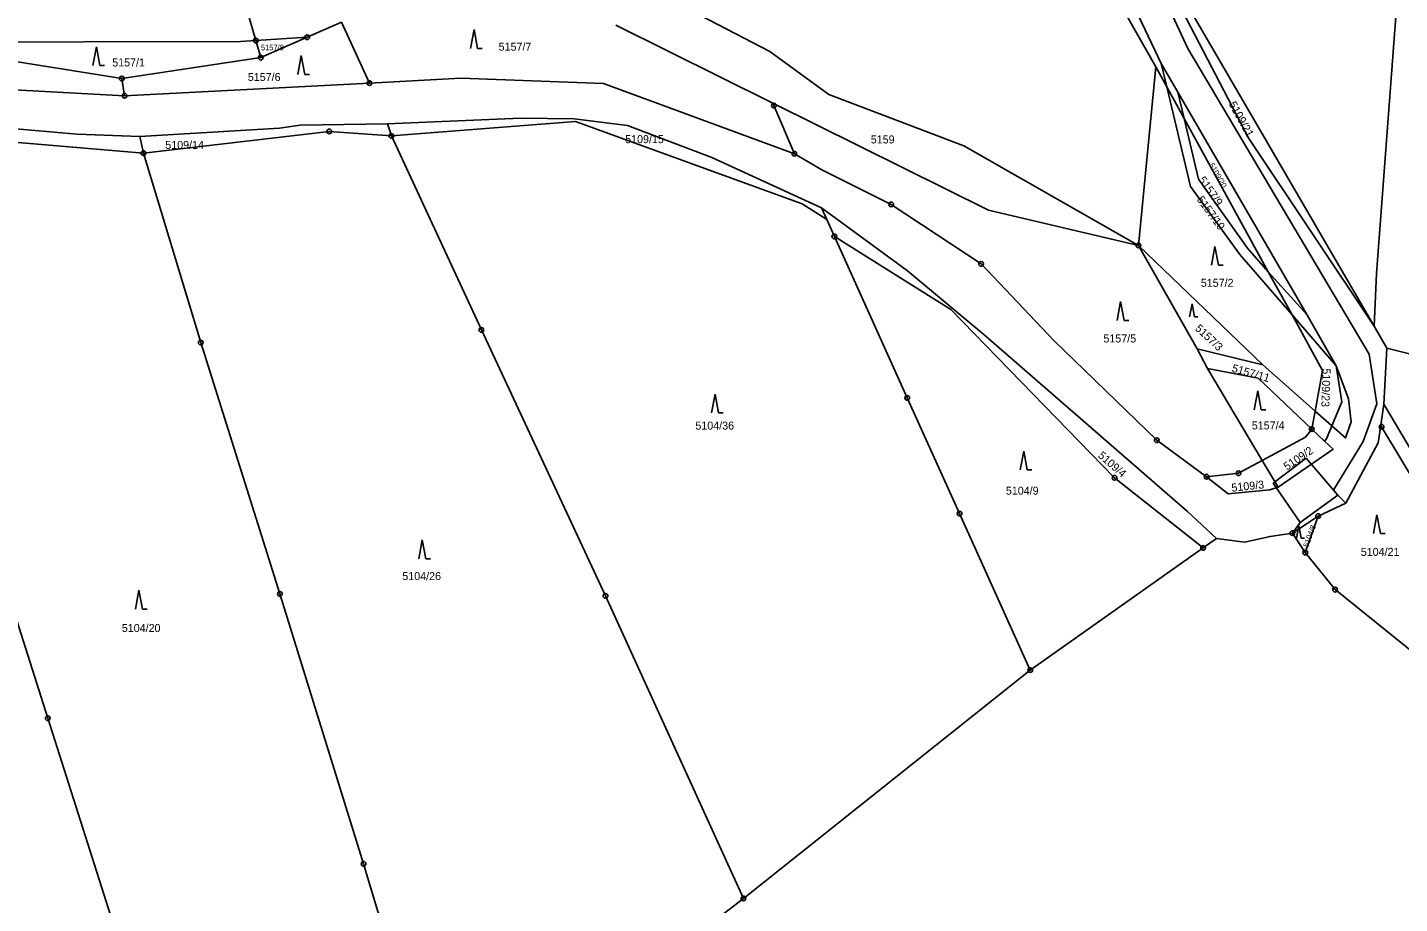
# Model space of a CAD drawing. Extents: x -733394 to -722299, y -1082822 to -1075049.
# Drawn here: x -724415.4 to -724123.9, y -1079291.1 to -1079105 of the extents above; entities that cross this region are included whole.
import ezdxf

# ---------------------------------------------------------------- set-up
doc = ezdxf.new("R2010")
doc.units = 0
for name, color, linetype in [('Hranice parcel', 7, 'Continuous'), ('Parcelní čísla', 7, 'Continuous'), ('Vnitřní kresba', 7, 'Continuous'), ('Značky bodu BP', 7, 'Continuous'), ('Značky kultur', 7, 'Continuous')]:
    doc.layers.add(name, color=color, linetype=linetype)

msp = doc.modelspace()

# ---------------------------------------------------------------- linework, layer by layer
at = {"layer": 'Hranice parcel'}
for p, q in [((-724129.36, -1079168.5), (-724173.53, -1079092.54)), ((-724355.95, -1079107.13), (-724348.65, -1079103.93)), ((-724342.73, -1079116.85), (-724348.65, -1079103.93)), ((-724366.88, -1079107.82), (-724355.95, -1079107.13)), ((-724365.84, -1079111.46), (-724355.95, -1079107.13)), ((-724290.41, -1079104.58), (-724257.03, -1079121.13)), ((-724365.84, -1079111.46), (-724366.88, -1079107.82)), ((-724365.84, -1079111.46), (-724395.34, -1079115.91)), ((-724394.74, -1079119.54), (-724395.34, -1079115.91)), ((-724179.41, -1079151.35), (-724175.73, -1079113.4)), ((-724173.37, -1079117.68), (-724175.73, -1079113.4)), ((-724394.74, -1079119.54), (-724342.73, -1079116.85)), ((-724173.37, -1079117.68), (-724169.71, -1079124.35)), ((-724169.71, -1079124.35), (-724151.81, -1079156.92)), ((-724338.09, -1079128.08), (-724338.94, -1079125.49)), ((-724390.75, -1079131.74), (-724391.49, -1079128.19)), ((-724246.7, -1079143.35), (-724245.58, -1079145.86)), ((-724245.58, -1079145.86), (-724243.99, -1079149.45)), ((-724179.41, -1079151.35), (-724166.95, -1079173.29)), ((-724152.95, -1079176.7), (-724179.41, -1079151.35)), ((-724151.81, -1079156.92), (-724146.78, -1079166.06)), ((-724140.28, -1079177.89), (-724146.78, -1079166.06)), ((-724126.62, -1079173.2), (-724129.36, -1079168.5)), ((-724166.95, -1079173.29), (-724152.95, -1079176.7)), ((-724164.7, -1079177.5), (-724166.95, -1079173.29)), ((-724127.26, -1079185.08), (-724126.62, -1079173.2)), ((-724105.99, -1079178.38), (-724126.62, -1079173.2)), ((-724152.95, -1079176.7), (-724141.87, -1079186.52)), ((-724164.7, -1079177.5), (-724153.1, -1079197.03)), ((-724141.87, -1079186.52), (-724140.28, -1079177.89)), ((-724127.94, -1079189.53), (-724127.26, -1079185.08)), ((-724113.62, -1079208.18), (-724127.26, -1079185.08)), ((-724141.87, -1079186.52), (-724142.58, -1079190.36)), ((-724153.1, -1079197.03), (-724149.72, -1079202.73)), ((-724141.25, -1079208.85), (-724146.68, -1079212.45)), ((-724143.95, -1079216.59), (-724141.25, -1079208.85)), ((-724165.68, -1079215.59), (-724162.82, -1079213.57)), ((-724146.68, -1079212.45), (-724143.95, -1079216.59)), ((-724202.38, -1079241.55), (-724165.68, -1079215.59)), ((-724202.38, -1079241.55), (-724263.3, -1079290.05))]:
    msp.add_line(p, q, dxfattribs=at)
for points in [[(-724129.36, -1079168.5), (-724128.84, -1079157.28), (-724123.95, -1079092.33), (-724123.96, -1079063.69), (-724124.3, -1079028.41)], [(-724175.73, -1079113.4), (-724186.27, -1079094.82), (-724194.34, -1079070.06), (-724195.24, -1079050.99)], [(-724366.88, -1079107.82), (-724371.45, -1079091.88), (-724372.63, -1079086.64), (-724373.42, -1079083.47)], [(-724184.65, -1079091.86), (-724178.71, -1079104.04), (-724174.55, -1079112.73), (-724173.37, -1079117.68)], [(-724129.36, -1079168.5), (-724155.97, -1079128.62), (-724171.8, -1079098.12), (-724173.53, -1079092.54)], [(-724289.2, -1079093.72), (-724257.66, -1079110.14), (-724245.15, -1079119.29), (-724216.51, -1079130.22), (-724179.41, -1079151.35)], [(-724366.88, -1079107.82), (-724370.11, -1079108.03), (-724436.78, -1079108.18)], [(-724395.34, -1079115.91), (-724436.6, -1079109.29), (-724436.78, -1079108.18)], [(-724342.73, -1079116.85), (-724323.32, -1079115.85), (-724293.04, -1079116.92), (-724252.48, -1079131.87)], [(-724489.63, -1079125.74), (-724456.44, -1079116.72), (-724445.51, -1079116.83), (-724394.74, -1079119.54)], [(-724146.78, -1079166.06), (-724157.88, -1079153.29), (-724168.35, -1079138.86), (-724173.37, -1079117.68)], [(-724169.71, -1079124.35), (-724171.02, -1079118.81), (-724143.66, -1079166.03), (-724151.81, -1079156.92)], [(-724257.03, -1079121.13), (-724256.82, -1079121.63), (-724252.48, -1079131.87)], [(-724257.03, -1079121.13), (-724211.25, -1079143.83), (-724179.41, -1079151.35)], [(-724338.94, -1079125.49), (-724310.63, -1079124.28), (-724299.29, -1079124.47), (-724287.9, -1079125.84), (-724269.98, -1079132.69), (-724246.7, -1079143.35)], [(-724169.71, -1079124.35), (-724166.65, -1079137.3), (-724156.25, -1079151.95), (-724151.81, -1079156.92)], [(-724451.12, -1079125.14), (-724437.46, -1079124.91), (-724404.8, -1079127.69), (-724391.49, -1079128.19)], [(-724390.75, -1079131.74), (-724440.79, -1079127.5), (-724450.36, -1079128.81)], [(-724391.49, -1079128.19), (-724361.82, -1079126.41), (-724357.44, -1079125.83), (-724338.94, -1079125.49)], [(-724338.09, -1079128.08), (-724351.27, -1079127.12), (-724390.75, -1079131.74)], [(-724245.58, -1079145.86), (-724250.83, -1079142.48), (-724298.98, -1079125.05), (-724338.09, -1079128.08)], [(-724372.57, -1079372.4), (-724385.1, -1079333.09), (-724398.17, -1079292.25), (-724411.07, -1079251.77), (-724425.81, -1079205.57), (-724450.36, -1079128.81)], [(-724263.3, -1079290.05), (-724292.6, -1079225.79), (-724318.97, -1079169.3), (-724338.09, -1079128.08)], [(-724327.08, -1079339.13), (-724335.05, -1079312.36), (-724344, -1079282.7), (-724361.75, -1079225.39), (-724378.58, -1079171.98), (-724390.75, -1079131.74)], [(-724252.48, -1079131.87), (-724246.65, -1079135.26), (-724231.91, -1079142.64), (-724212.81, -1079155.27), (-724197.39, -1079171.52), (-724175.52, -1079192.73), (-724164.91, -1079200.47)], [(-724162.82, -1079213.57), (-724169, -1079207.9), (-724212.25, -1079170.25), (-724228.47, -1079156.77), (-724246.7, -1079143.35)], [(-724243.99, -1079149.45), (-724228.52, -1079183.73), (-724217.4, -1079208.3), (-724202.38, -1079241.55)], [(-724165.68, -1079215.59), (-724184.48, -1079200.71), (-724219.22, -1079164.98), (-724243.99, -1079149.45)], [(-724146.78, -1079166.06), (-724137.37, -1079176.89), (-724134.79, -1079183.96), (-724134.23, -1079188.84), (-724135.41, -1079192.22), (-724141.87, -1079186.52)], [(-724142.58, -1079190.36), (-724153.95, -1079179.55), (-724164.7, -1079177.5)], [(-724142.58, -1079190.36), (-724143.91, -1079192.06), (-724153.1, -1079197.03)], [(-724149.72, -1079202.73), (-724138.05, -1079194.66), (-724139.89, -1079192.91), (-724142.58, -1079190.36)], [(-724127.94, -1079189.53), (-724128.51, -1079193.27), (-724135.37, -1079206.07), (-724141.25, -1079208.85)], [(-724114.57, -1079211.76), (-724127.74, -1079189.86), (-724127.94, -1079189.53)], [(-724153.1, -1079197.03), (-724158.13, -1079199.75), (-724164.91, -1079200.47)], [(-724164.91, -1079200.47), (-724160.33, -1079204.11), (-724151.48, -1079203.23), (-724149.72, -1079202.73)], [(-724146.68, -1079212.45), (-724151.43, -1079213.17), (-724156.85, -1079214.36), (-724162.82, -1079213.57)], [(-724143.95, -1079216.59), (-724137.62, -1079224.47), (-724120.43, -1079238.33)], [(-724327.08, -1079339.13), (-724313.47, -1079328.59), (-724263.3, -1079290.05)]]:
    msp.add_lwpolyline(points, dxfattribs=at)
at = {"layer": 'Vnitřní kresba'}
for p, q in [((-724180.49, -1079084.3), (-724168.92, -1079109.54)), ((-724168.92, -1079109.54), (-724130.36, -1079174.48)), ((-724174.55, -1079112.73), (-724171.02, -1079118.81)), ((-724143.66, -1079166.03), (-724137.37, -1079176.89)), ((-724137.37, -1079176.89), (-724136.2, -1079184.6)), ((-724130.36, -1079174.48), (-724128.77, -1079185)), ((-724136.2, -1079184.6), (-724139.47, -1079192.41)), ((-724128.77, -1079185), (-724131.68, -1079193.02)), ((-724139.47, -1079192.41), (-724139.89, -1079192.91)), ((-724131.68, -1079193.02), (-724137.93, -1079203.21)), ((-724143.75, -1079196.55), (-724150.77, -1079201.88)), ((-724143.75, -1079196.55), (-724137.05, -1079204.37)), ((-724145.02, -1079210.23), (-724150.77, -1079201.88)), ((-724137.05, -1079204.37), (-724145.02, -1079210.23)), ((-724137.05, -1079204.37), (-724135.37, -1079206.07)), ((-724145.02, -1079210.23), (-724146.68, -1079212.45))]:
    msp.add_line(p, q, dxfattribs=at)
at = {"layer": 'Značky bodu BP'}
for centre, radius in [((-724355.95, -1079107.13), 0.5), ((-724355.95, -1079107.13), 0.0303), ((-724366.88, -1079107.82), 0.5), ((-724366.88, -1079107.82), 0.0303), ((-724365.84, -1079111.46), 0.5), ((-724365.84, -1079111.46), 0.0303), ((-724395.34, -1079115.91), 0.5), ((-724395.34, -1079115.91), 0.0303), ((-724342.73, -1079116.85), 0.5), ((-724342.73, -1079116.85), 0.0303), ((-724394.74, -1079119.54), 0.5), ((-724394.74, -1079119.54), 0.0303), ((-724256.82, -1079121.63), 0.5), ((-724256.82, -1079121.63), 0.0303), ((-724351.27, -1079127.12), 0.5), ((-724351.27, -1079127.12), 0.0303), ((-724338.09, -1079128.08), 0.5), ((-724338.09, -1079128.08), 0.0303), ((-724390.75, -1079131.74), 0.5), ((-724390.75, -1079131.74), 0.0303), ((-724252.48, -1079131.87), 0.5), ((-724252.48, -1079131.87), 0.0303), ((-724231.91, -1079142.64), 0.5), ((-724231.91, -1079142.64), 0.0303), ((-724243.99, -1079149.45), 0.5), ((-724243.99, -1079149.45), 0.0303), ((-724179.41, -1079151.35), 0.5), ((-724179.41, -1079151.35), 0.0303), ((-724212.81, -1079155.27), 0.5), ((-724212.81, -1079155.27), 0.0303), ((-724318.97, -1079169.3), 0.5), ((-724318.97, -1079169.3), 0.0303), ((-724378.58, -1079171.98), 0.5), ((-724378.58, -1079171.98), 0.0303), ((-724228.52, -1079183.73), 0.5), ((-724228.52, -1079183.73), 0.0303), ((-724142.58, -1079190.36), 0.5), ((-724142.58, -1079190.36), 0.0303), ((-724127.74, -1079189.86), 0.5), ((-724127.74, -1079189.86), 0.0303), ((-724175.52, -1079192.73), 0.5), ((-724175.52, -1079192.73), 0.0303), ((-724184.48, -1079200.71), 0.5), ((-724164.91, -1079200.47), 0.5), ((-724158.13, -1079199.75), 0.5), ((-724158.13, -1079199.75), 0.0303), ((-724184.48, -1079200.71), 0.0303), ((-724164.91, -1079200.47), 0.0303), ((-724217.4, -1079208.3), 0.5), ((-724217.4, -1079208.3), 0.0303), ((-724141.25, -1079208.85), 0.5), ((-724141.25, -1079208.85), 0.0303), ((-724146.68, -1079212.45), 0.5), ((-724146.68, -1079212.45), 0.0303), ((-724165.68, -1079215.59), 0.5), ((-724165.68, -1079215.59), 0.0303), ((-724143.95, -1079216.59), 0.5), ((-724143.95, -1079216.59), 0.0303), ((-724361.75, -1079225.39), 0.5), ((-724361.75, -1079225.39), 0.0303), ((-724292.6, -1079225.79), 0.5), ((-724292.6, -1079225.79), 0.0303), ((-724137.62, -1079224.47), 0.5), ((-724137.62, -1079224.47), 0.0303), ((-724202.38, -1079241.55), 0.5), ((-724202.38, -1079241.55), 0.0303), ((-724411.07, -1079251.77), 0.5), ((-724411.07, -1079251.77), 0.0303), ((-724344, -1079282.7), 0.5), ((-724344, -1079282.7), 0.0303), ((-724263.3, -1079290.05), 0.5), ((-724263.3, -1079290.05), 0.0303)]:
    msp.add_circle(centre, radius, dxfattribs=at)
at = {"layer": 'Značky kultur'}
for p, q in [((-724320.53, -1079105.5), (-724321.28, -1079109.5)), ((-724319.78, -1079109.5), (-724320.53, -1079105.5)), ((-724400.75, -1079109.14), (-724401.5, -1079113.14)), ((-724400, -1079113.14), (-724400.75, -1079109.14)), ((-724319.78, -1079109.5), (-724318.78, -1079109.5)), ((-724357.23, -1079111.01), (-724357.98, -1079115.01)), ((-724356.48, -1079115.01), (-724357.23, -1079111.01)), ((-724400, -1079113.14), (-724399, -1079113.14)), ((-724356.48, -1079115.01), (-724355.48, -1079115.01)), ((-724163.15, -1079151.54), (-724163.9, -1079155.54)), ((-724162.4, -1079155.54), (-724163.15, -1079151.54)), ((-724162.4, -1079155.54), (-724161.4, -1079155.54)), ((-724183.19, -1079163.26), (-724183.94, -1079167.26)), ((-724182.44, -1079167.26), (-724183.19, -1079163.26)), ((-724168.02, -1079163.73), (-724168.55, -1079166.53)), ((-724167.49, -1079166.53), (-724168.02, -1079163.73)), ((-724182.44, -1079167.26), (-724181.44, -1079167.26)), ((-724167.49, -1079166.53), (-724166.8, -1079166.53)), ((-724269.33, -1079182.92), (-724270.08, -1079186.92)), ((-724268.58, -1079186.92), (-724269.33, -1079182.92)), ((-724154.06, -1079182.24), (-724154.81, -1079186.24)), ((-724153.31, -1079186.24), (-724154.06, -1079182.24)), ((-724268.58, -1079186.92), (-724267.58, -1079186.92)), ((-724153.31, -1079186.24), (-724152.31, -1079186.24)), ((-724203.77, -1079195.05), (-724204.52, -1079199.05)), ((-724203.02, -1079199.05), (-724203.77, -1079195.05)), ((-724203.02, -1079199.05), (-724202.02, -1079199.05)), ((-724128.73, -1079208.56), (-724129.48, -1079212.56)), ((-724127.98, -1079212.56), (-724128.73, -1079208.56)), ((-724145.33, -1079210.88), (-724145.83, -1079213.56)), ((-724144.83, -1079213.56), (-724145.33, -1079210.88)), ((-724331.51, -1079213.92), (-724332.26, -1079217.92)), ((-724330.76, -1079217.92), (-724331.51, -1079213.92)), ((-724144.83, -1079213.56), (-724144.16, -1079213.56)), ((-724127.98, -1079212.56), (-724126.98, -1079212.56)), ((-724330.76, -1079217.92), (-724329.76, -1079217.92)), ((-724391.7, -1079224.58), (-724392.45, -1079228.58)), ((-724390.95, -1079228.58), (-724391.7, -1079224.58)), ((-724390.95, -1079228.58), (-724389.95, -1079228.58))]:
    msp.add_line(p, q, dxfattribs=at)

# ---------------------------------------------------------------- texts
at = {"layer": 'Parcelní čísla'}
for s, height, p in [('5157/8', 1.19, (-724365.79, -1079109.9)), ('5157/7', 1.7, (-724315.3, -1079109.98)), ('5157/1', 1.7, (-724397.38, -1079113.33)), ('5157/6', 1.7, (-724368.57, -1079116.42)), ('5109/14', 1.7, (-724386.11, -1079130.84)), ('5109/15', 1.7, (-724288.42, -1079129.62)), ('5159', 1.7, (-724236.25, -1079129.68)), ('5157/2', 1.7, (-724166.15, -1079160.14)), ('5157/5', 1.7, (-724186.84, -1079171.96)), ('5104/36', 1.7, (-724273.51, -1079190.47)), ('5157/4', 1.7, (-724155.32, -1079190.43)), ('5104/9', 1.7, (-724207.56, -1079204.29)), ('5104/21', 1.7, (-724132.17, -1079217.29)), ('5104/26', 1.7, (-724335.75, -1079222.43)), ('5104/20', 1.7, (-724395.34, -1079233.47))]:
    msp.add_text(s, height=height, dxfattribs=at).set_placement(p)
for s, height, rotation, p in [('5109/21', 1.7, 299, (-724160.27, -1079121.32)), ('5109/20', 1.19, 300, (-724164.45, -1079134.27)), ('5157/9', 1.7, 305, (-724166.73, -1079137.43)), ('5157/10', 1.7, 306, (-724167.09, -1079141.61)), ('5157/3', 1.7, 317, (-724167.51, -1079169.16)), ('5157/11', 1.7, 344, (-724159.69, -1079178.14)), ('5109/23', 1.7, 268, (-724140.27, -1079177.44)), ('5109/2', 1.7, 34, (-724147.86, -1079199.21)), ('5109/4', 1.7, 319, (-724188.14, -1079196.2)), ('5109/3', 1.7, 6, (-724159.55, -1079203.67)), ('5104/8', 1.19, 70, (-724143.33, -1079215.57))]:
    msp.add_text(s, height=height, rotation=rotation, dxfattribs=at).set_placement(p)

doc.saveas('drawing.dxf')
